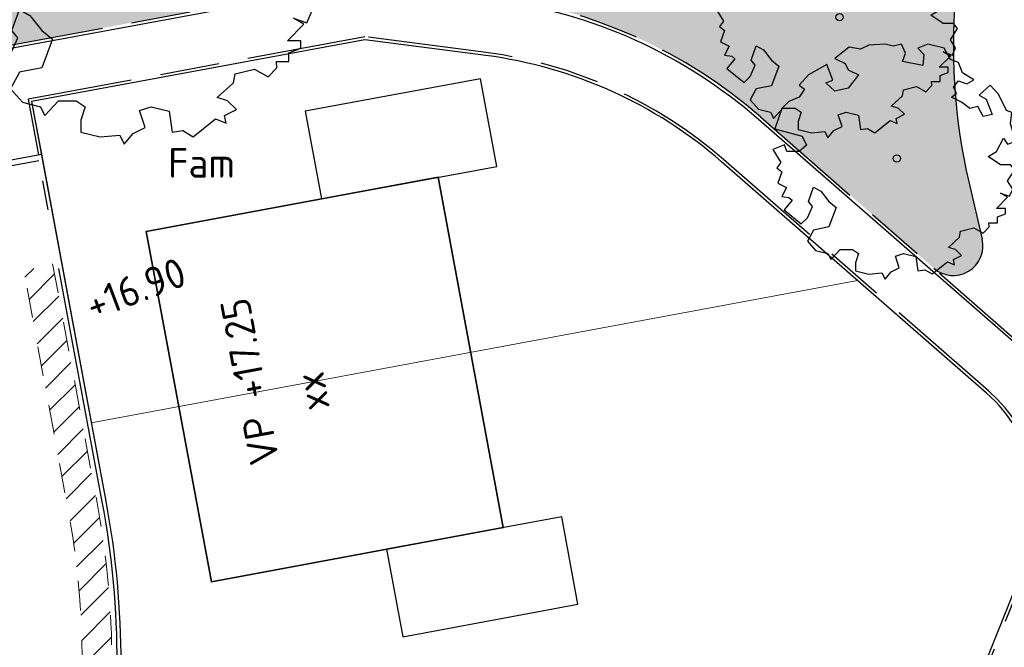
# Model space of a CAD drawing. Header units: metres. Extents: x 174282 to 175177, y 462028 to 462851.
# Tile 601 of 636: x 174694 to 174727, y 462451 to 462472. Entities that reach past the tile are written whole.
import ezdxf
from ezdxf.enums import TextEntityAlignment as Align

# ---------------------------------------------------------------- set-up
doc = ezdxf.new("R2010")
doc.units = ezdxf.units.M
for name, pattern in [('NLCS-HIDDEN', [4, 2, -2]), ('VH-OPSLUITBAND_100X200', [16, 8, -2, 4, -2]), ('VH-OPSLUITBAND_120X250', [26, 16, -4, 2, -4])]:
    doc.linetypes.add(name, pattern=pattern)
for name, color, linetype, lineweight in [('N-PV-KG-GRENS_PERCEEL-G', 1, 'Continuous', 20), ('N-PV-KG-GRENS_UITGEEFBAAR-GEBIED-G', 170, 'Continuous', 30), ('N-WE-GR-SOORTNAAM-BOOM-T20', 90, 'Continuous', 25), ('N-WE-GW-NAP-T20', 90, 'Continuous', 25), ('N-WE-KL-TRACE_WENSTRACE-A', 1, 'Continuous', 20), ('N-WE-KL-TRACE_WENSTRACE-G', 7, 'NLCS-HIDDEN', 20), ('N-WE-OG-BEBOUWING_GARAGE-G', 142, 'Continuous', 25), ('N-WE-OG-BEBOUWING_WONINGBOUW-G', 7, 'Continuous', 35), ('N-WE-OG-BEBOUWING_WONINGBOUW_HUISNUMMER-T20', 7, 'Continuous', 25), ('N-WE-OG-BEBOUWING_WONINGBOUW_VLOERPEIL-T20', 7, 'Continuous', 25), ('N-WE-VH-KANTOPSLUITING_ACHTERKANTBAND-G', 50, 'Continuous', 25), ('N-WE-VH-KANTOPSLUITING_OPSLUITBAND_100X200-G', 152, 'VH-OPSLUITBAND_100X200', 25), ('N-WE-VH-KANTOPSLUITING_OPSLUITBAND_120X250-G', 152, 'VH-OPSLUITBAND_120X250', 25), ('N-WE-VH-VERHARDING_HALFVERHARDING-G', 25, 'Continuous', 25)]:
    doc.layers.add(name, color=color, linetype=linetype, lineweight=lineweight)
for name, color, linetype, lineweight, true_color in [('N-WE-GR-BOOM-1E-GROOTTE-S', 7, 'Continuous', 25, 0x00cc00), ('N-WE-GR-BOOM-2E-GROOTTE-S', 7, 'Continuous', 25, 0x00cc00), ('N-WE-GR-GRAS_BERM-NECTAR-ONDER-MAAIMES-V', 7, 'Continuous', 25, 0xc4ff8a)]:
    doc.layers.add(name, color=color, linetype=linetype, lineweight=lineweight, true_color=true_color)
doc.styles.add('NLCS-ISO-M500-T20', font='NLCS-ISO.ttf', dxfattribs={"height": 1})

# ---------------------------------------------------------------- blocks, each defined once
blk = doc.blocks.new('SGR-BOOM_2EGROOTTE')
at = {"linetype": 'Continuous', "flags": 128}
blk.add_lwpolyline([(2.215013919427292, 2.88988874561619), (2.077170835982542, 3.233869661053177), (1.803764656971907, 3.336936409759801), (1.596449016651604, 3.714527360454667), (1.04515926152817, 3.852310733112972), (0.702298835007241, 3.714467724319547), (0.9096030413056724, 3.508311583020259), (0.873772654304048, 3.129583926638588), (0.1869037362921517, 3.26735825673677), (0.288849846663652, 3.543005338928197), (0.1510090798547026, 3.85225109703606), (-0.1235061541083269, 3.783882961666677), (-0.3991509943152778, 3.85221440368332), (-0.948188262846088, 3.817442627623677), (-1.223819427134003, 3.680724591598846), (-1.602549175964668, 3.747928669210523), (-2.084334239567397, 3.370291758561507), (-1.740332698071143, 3.198879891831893), (-1.637233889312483, 2.991596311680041), (-1.293232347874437, 2.820184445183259), (-1.637192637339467, 2.373086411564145), (-2.084260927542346, 2.271092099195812), (-2.393534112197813, 2.544470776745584), (-2.15066278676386, 2.640900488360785), (-2.358840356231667, 3.165223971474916), (-2.97844772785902, 2.82007204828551), (-3.287679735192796, 2.47606131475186), (-3.11511524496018, 2.338252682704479), (-3.287652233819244, 2.06372138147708), (-3.632753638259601, 1.92587822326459), (-3.872522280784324, 1.686077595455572), (-4.113381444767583, 0.9969608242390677), (-3.185600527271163, 0.7561175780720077), (-3.047759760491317, 0.4468718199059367), (-3.287530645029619, 0.2406858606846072), (-3.69987057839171, 0.2406583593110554), (-3.778537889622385, 0.4561493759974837), (-4.181685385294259, 0.3089760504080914), (-3.906015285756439, -0.1380806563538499), (-4.043823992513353, -0.3095246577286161), (-3.872379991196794, -0.4473333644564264), (-4.010174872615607, -0.8260678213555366), (-3.721079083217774, -0.9705916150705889), (-3.872324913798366, -1.273133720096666), (-3.63253803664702, -1.306732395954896), (-3.524403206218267, -1.401613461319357), (-3.792288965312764, -1.729721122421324), (-3.219017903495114, -2.201975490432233), (-3.011741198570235, -1.99579169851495), (-2.840331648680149, -1.617054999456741), (-2.978163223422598, -1.445629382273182), (-2.806760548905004, -0.963807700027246), (-2.56472574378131, -1.101611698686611), (-2.28906251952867, -1.445583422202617), (-2.049264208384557, -1.650616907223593), (-2.289005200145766, -2.304998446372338), (-2.80666429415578, -2.406997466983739), (-3.011688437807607, -2.786856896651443), (-2.736027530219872, -3.09609346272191), (-2.324801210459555, -3.199151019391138), (-2.273251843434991, -3.30223256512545), (-2.221702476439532, -3.405314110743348), (-1.91134998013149, -3.061303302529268), (-1.499010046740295, -3.061275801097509), (-1.292830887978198, -3.199082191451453), (-1.394774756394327, -3.508343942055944), (-1.394756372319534, -3.783984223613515), (-0.9476743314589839, -3.888159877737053), (-0.5006016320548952, -3.852274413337), (-0.3986233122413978, -4.059558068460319), (-0.1913489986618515, -3.817518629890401), (0.08316167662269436, -3.680800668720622), (-0.04827893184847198, -3.289392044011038), (0.2209496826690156, -3.198981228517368), (0.6344170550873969, -3.303159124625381), (0.7027989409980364, -3.783844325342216), (0.9437016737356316, -3.747972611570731), (1.183495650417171, -3.888017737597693), (1.70001348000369, -3.474522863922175), (1.94204589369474, -3.576471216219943), (1.906178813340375, -3.405038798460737), (2.18180990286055, -3.267200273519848), (1.975626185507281, -3.061044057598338), (1.734716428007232, -2.991589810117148), (2.113418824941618, -2.648694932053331), (2.147019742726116, -2.442522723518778), (2.594087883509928, -2.338287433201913), (2.904474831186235, -2.510822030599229), (3.109510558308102, -2.304638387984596), (3.09551412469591, -2.161506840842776), (3.385141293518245, -2.16148752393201), (3.385127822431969, -1.959509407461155), (3.660761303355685, -1.857526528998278), (3.660749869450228, -1.686091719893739), (3.351494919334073, -1.686112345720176), (3.730194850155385, -1.306241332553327), (3.48928060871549, -1.169557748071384), (3.798542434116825, -1.272622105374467), (3.901611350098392, -1.03171010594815), (3.730158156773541, -0.7560812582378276), (3.969917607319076, -0.3784604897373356), (3.832086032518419, -0.2070348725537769), (3.489216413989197, -0.2070577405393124), (3.075737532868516, 0.06967545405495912), (3.351366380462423, 0.2411286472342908), (3.592241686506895, 0.68821980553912), (3.730075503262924, 0.483179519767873), (4.00346800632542, 0.5851622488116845), (3.831994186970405, 1.170046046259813), (3.86782457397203, 1.548773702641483), (3.694144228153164, 1.617111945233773), (3.418467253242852, 2.16725363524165), (3.143174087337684, 2.473426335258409), (2.769971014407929, 2.137863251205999), (3.007259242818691, 1.99579139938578), (3.213463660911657, 1.479259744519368), (2.904213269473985, 1.410889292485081), (2.731635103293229, 1.753747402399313), (2.455999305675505, 1.686499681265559), (2.18146576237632, 1.892651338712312), (1.837464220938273, 2.064063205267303), (2.008889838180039, 2.201894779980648), (1.905791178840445, 2.406937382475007), (2.077212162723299, 2.614239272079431), (2.352859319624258, 2.511172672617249), (2.593755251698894, 2.649008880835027)], close=True, dxfattribs=at)
at = {"linetype": 'Continuous'}
blk.add_circle((0, 0), 0.1231508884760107, dxfattribs=at)
blk = doc.blocks.new('SGR-BOOM_1EGROOTTE')
at = {"linetype": 'Continuous', "flags": 128}
blk.add_lwpolyline([(167869.0515202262, 467739.1556611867), (167868.8494327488, 467739.6599609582), (167868.4486004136, 467739.8110639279), (167868.1446613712, 467740.3646383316), (167867.3364325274, 467740.5666382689), (167866.83377547, 467740.3645509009), (167867.1376977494, 467740.0623117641), (167867.0851679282, 467739.5070708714), (167866.0781706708, 467739.7090575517), (167866.2276307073, 467740.1131752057), (167866.0255466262, 467740.5665508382), (167865.6230883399, 467740.4663184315), (167865.2189739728, 467740.5664970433), (167864.4140474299, 467740.5155192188), (167864.0099531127, 467740.3150811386), (167863.4547091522, 467740.4136069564), (167862.7483789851, 467739.8599651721), (167863.2527089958, 467739.6086635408), (167863.4038589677, 467739.3047715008), (167863.9081889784, 467739.0534698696), (167863.403919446, 467738.3979932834), (167862.7484864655, 467738.2484625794), (167862.2950706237, 467738.6492545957), (167862.6511367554, 467738.7906272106), (167862.3459340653, 467739.5593216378), (167861.437546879, 467739.0533050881), (167860.9841914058, 467738.5489616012), (167861.2371828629, 467738.3469246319), (167860.9842317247, 467737.9444427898), (167860.478289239, 467737.7423552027), (167860.1267718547, 467737.3907909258), (167859.7736556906, 467736.3804981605), (167861.1338465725, 467736.027405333), (167861.3359306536, 467735.5740297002), (167860.9844099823, 467735.2717468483), (167860.3798911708, 467735.2717065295), (167860.2645594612, 467735.587631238), (167859.6735173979, 467735.3718649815), (167860.077668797, 467734.7164489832), (167859.8756317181, 467734.4651002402), (167860.126980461, 467734.2630631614), (167859.9249636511, 467733.7078122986), (167860.3487980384, 467733.4959304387), (167860.1270612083, 467733.0523828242), (167860.4786053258, 467733.0031248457), (167860.6371384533, 467732.864022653), (167860.2443994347, 467732.3829941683), (167861.0848543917, 467731.6906366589), (167861.3887363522, 467731.9929163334), (167861.6400345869, 467732.5481704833), (167861.4379639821, 467732.7994922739), (167861.6892521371, 467733.5058761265), (167862.0440918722, 467733.30384595), (167862.4482331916, 467732.7995596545), (167862.7997940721, 467732.4989664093), (167862.4483172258, 467731.5395978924), (167861.6893932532, 467731.3900602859), (167861.3888137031, 467730.8331601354), (167861.7929516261, 467730.3797979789), (167862.3958378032, 467730.2287084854), (167862.4714127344, 467730.0775838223), (167862.5469876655, 467729.9264591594), (167863.0019858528, 467730.4308027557), (167863.6065046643, 467730.4308430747), (167863.9087775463, 467730.228809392), (167863.7593207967, 467729.7754103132), (167863.759347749, 467729.3713026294), (167864.4148008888, 467729.2185739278), (167865.0702403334, 467729.2711844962), (167865.2197475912, 467728.9672923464), (167865.5236260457, 467729.3221388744), (167865.9260776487, 467729.522576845), (167865.7333766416, 467730.0964089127), (167866.1280843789, 467730.2289574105), (167866.7342560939, 467730.076225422), (167866.8345086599, 467729.3715077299), (167867.1876886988, 467729.4240981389), (167867.5392432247, 467729.218782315), (167868.2964940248, 467729.8249943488), (167868.651330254, 467729.6755310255), (167868.5987466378, 467729.9268627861), (167869.0028408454, 467730.1289435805), (167868.7005612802, 467730.4311828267), (167868.3473709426, 467730.5330075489), (167868.9025748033, 467731.0357151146), (167868.9518360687, 467731.3379778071), (167869.6072688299, 467731.4907939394), (167870.0623175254, 467731.2378463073), (167870.3629140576, 467731.5401257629), (167870.3423943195, 467731.7499664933), (167870.7670077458, 467731.7499948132), (167870.7669879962, 467732.0461086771), (167871.1710857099, 467732.1956226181), (167871.1710689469, 467732.4469578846), (167870.7176798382, 467732.4469276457), (167871.2728800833, 467733.0038447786), (167870.919683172, 467733.2042323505), (167871.3730823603, 467733.0531328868), (167871.5241885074, 467733.4063265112), (167871.2728262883, 467733.8104174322), (167871.6243301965, 467734.364035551), (167871.4222595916, 467734.6153573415), (167870.9195890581, 467734.6153238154), (167870.3134004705, 467735.0210337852), (167870.7174913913, 467735.272396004), (167871.0706312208, 467735.9278625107), (167871.2727051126, 467735.6272592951), (167871.6735173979, 467735.776773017), (167871.4221249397, 467736.6342530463), (167871.4746547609, 467737.189493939), (167871.2200273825, 467737.2896825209), (167870.8158659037, 467738.096228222), (167870.4122671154, 467738.5450985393), (167869.8651256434, 467738.0531398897), (167870.2130065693, 467737.8448527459), (167870.5153164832, 467737.087581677), (167870.0619340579, 467736.9873458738), (167869.8089225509, 467737.4899995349), (167869.4048214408, 467737.3914097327), (167869.0023363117, 467737.6936422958), (167868.498006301, 467737.944943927), (167868.7493280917, 467738.1470145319), (167868.5981783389, 467738.4476211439), (167868.8494933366, 467738.7515400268), (167869.2536111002, 467738.6004372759), (167869.6067811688, 467738.8025146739)], close=True, dxfattribs=at)
at = {"linetype": 'Continuous'}
blk.add_circle((167865.804156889, 467734.918884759), 0.143196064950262, dxfattribs=at)

msp = doc.modelspace()

# ---------------------------------------------------------------- hatches: boundary and pattern name
at = {"layer": 'N-WE-GR-GRAS_BERM-NECTAR-ONDER-MAAIMES-V'}
h = msp.add_hatch(color=256, dxfattribs=at)
h.dxf.hatch_style = 1
edge = h.paths.add_edge_path()
edge.add_line((174709.5189194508, 462472.7954813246), (174705.1320281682, 462473.3648050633))
edge.add_line((174705.1320281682, 462473.3648050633), (174692.4172936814, 462471.0046548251))
edge.add_line((174692.4172936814, 462471.0046548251), (174684.3719316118, 462475.6004012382))
edge.add_line((174684.3719316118, 462475.6004012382), (174632.8502673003, 462475.6003245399))
edge.add_line((174632.8502673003, 462475.6003245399), (174610.67911081, 462477.3628982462))
edge.add_line((174610.67911081, 462477.3628982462), (174610.384919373, 462494.5547184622))
edge.add_line((174610.384919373, 462494.5547184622), (174615.670037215, 462489.9713774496))
edge.add_line((174615.670037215, 462489.9713774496), (174619.2506704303, 462488.984283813))
edge.add_line((174619.2506704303, 462488.984283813), (174626.8684071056, 462490.2674001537))
edge.add_arc((174627.7241116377, 462487.3988610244), 2.993450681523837, 106.6101962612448, 112.4721350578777)
edge.add_arc((174790.6909993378, 462093.4201570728), 429.3470898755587, 112.4721350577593, 112.6105471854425)
edge.add_arc((174259.1704726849, 463369.6539758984), 953.1458868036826, 292.51764934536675, 292.61054718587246, ccw=False)
edge.add_arc((170785.305490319, 471749.0043751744), 10024.04722181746, 292.5081725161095, 292.51764929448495, ccw=False)
edge.add_arc((176470.7604592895, 458028.6375532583), 4827.648436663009, 112.5081725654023, 112.5218583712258)
edge.add_arc((174646.4930411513, 462428.0607628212), 64.99411478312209, 112.5218583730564, 113.592647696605)
edge.add_arc((174589.641089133, 462558.2352693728), 77.05357651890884, 292.60921577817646, 293.59264769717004, ccw=False)
edge.add_arc((174614.4369510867, 462498.6940324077), 12.55556360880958, 288.21675672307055, 292.6092157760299, ccw=False)
edge.add_arc((174627.9970418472, 462457.4913984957), 30.82107875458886, 108.2167567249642, 111.0198584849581)
edge.add_arc((174627.2635153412, 462459.4003225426), 28.77607211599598, 111.0198584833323, 113.241144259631)
edge.add_arc((174626.5382289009, 462461.0891921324), 26.93805119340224, 113.2411442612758, 115.5369686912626)
edge.add_arc((174619.6325188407, 462475.5433059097), 10.91899265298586, 115.5369686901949, 120.4725585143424)
edge.add_arc((174619.5431260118, 462475.6952311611), 10.74271911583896, 120.4725585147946, 125.4484994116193)
edge.add_arc((174617.866610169, 462478.0500941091), 7.85202977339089, 125.4484994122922, 128.8427351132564)
edge.add_arc((174627.5222947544, 462466.0591700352), 23.24730518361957, 128.8427351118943, 130.8151786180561)
edge.add_arc((174616.4710532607, 462478.8553016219), 6.339587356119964, 130.8151786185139, 136.144499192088)
edge.add_arc((174613.4316935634, 462481.7755996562), 2.124632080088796, 136.1444991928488, 145.3568785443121)
edge.add_arc((174612.3553911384, 462482.5192871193), 0.8163897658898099, 145.3568785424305, 168.483557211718)
edge.add_arc((174614.4338126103, 462482.0958062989), 2.937514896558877, 168.483557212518, 180.6155300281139)
edge.add_arc((174615.7725385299, 462482.1101888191), 4.276318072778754, 180.6155300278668, 186.4704742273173)
edge.add_arc((174614.3910267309, 462481.9535065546), 2.885949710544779, 186.4704742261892, 193.5990793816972)
edge.add_arc((174613.6713461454, 462481.7794097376), 2.145510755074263, 193.5990793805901, 204.3247448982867)
edge.add_arc((174615.3978438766, 462482.5598511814), 4.040209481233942, 204.3247449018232, 212.1354396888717)
edge.add_arc((174614.2232012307, 462481.8219863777), 2.653043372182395, 212.1354396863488, 227.1489502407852)
edge.add_arc((174613.7341273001, 462481.2947776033), 1.933917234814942, 227.1489502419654, 244.7525625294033)
edge.add_arc((174615.2598897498, 462484.5302319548), 5.511083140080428, 244.752562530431, 252.9773349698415)
edge.add_arc((174616.9393145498, 462490.0156211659), 11.24780367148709, 252.9773349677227, 258.7319743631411)
edge.add_arc((174627.3908622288, 462542.4728432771), 64.73607341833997, 258.7319743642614, 259.9742214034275)
edge.add_arc((174624.1677065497, 462524.2413891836), 46.22189909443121, 259.9742214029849, 261.4443688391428)
edge.add_arc((174625.5616211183, 462533.506741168), 55.59151729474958, 261.4443688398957, 263.9716459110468)
edge.add_arc((174620.1589077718, 462482.3469116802), 4.147203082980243, 263.9716459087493, 273.2339120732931)
edge.add_arc((174617.5329720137, 462528.8216544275), 50.69607258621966, 273.2339120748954, 274.434505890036)
edge.add_arc((174632.1356153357, 462340.5259200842), 138.1650424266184, 93.70726354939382, 94.43450589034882, ccw=False)
edge.add_arc((174747.6514086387, 460557.7208078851), 1924.708623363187, 93.62138291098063, 93.70726354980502, ccw=False)
edge.add_arc((174627.0567313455, 462440.6050623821), 37.99368873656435, 90.49797179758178, 91.47148545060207, ccw=False)
edge.add_arc((174622.3014600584, 462987.7246306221), 509.1465442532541, 270.4979717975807, 270.7414708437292)
edge.add_arc((174619.2837895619, 463220.8964840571), 742.3379239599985, 270.7414708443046, 270.9007172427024)
edge.add_arc((174637.3463943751, 462072.0056683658), 406.6948710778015, 90.68556971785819, 90.90071724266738, ccw=False)
edge.add_arc((174632.7161338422, 462458.9564315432), 19.7164059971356, 86.01224402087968, 90.68556971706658, ccw=False)
edge.add_arc((174637.1214199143, 462522.1490173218), 43.62954448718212, 266.0122440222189, 269.1533571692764)
edge.add_arc((174636.9718622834, 462512.028578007), 33.50800016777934, 269.1533571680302, 272.3764351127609)
edge.add_arc((174638.8153081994, 462467.6086416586), 10.95017161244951, 86.73677838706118, 92.3764351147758, ccw=False)
edge.add_arc((174587.9713824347, 461575.8543620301), 904.1527242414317, 86.66651097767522, 86.73677838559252, ccw=False)
edge.add_arc((174264.4305167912, 456021.132256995), 6468.289346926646, 86.64024006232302, 86.66651097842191, ccw=False)
edge.add_arc((173587.3187442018, 444487.2218509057), 18022.05797920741, 86.63184418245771, 86.64024006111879, ccw=False)
edge.add_arc((174277.1737737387, 456208.8414080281), 6280.155875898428, 86.61762588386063, 86.63184418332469, ccw=False)
edge.add_arc((174644.8989712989, 462430.6904481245), 47.44961788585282, 84.14622665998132, 86.61762588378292, ccw=False)
edge.add_arc((174653.0568979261, 462510.2608856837), 32.53792051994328, 264.1462266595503, 267.1307831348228)
edge.add_arc((174648.6709736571, 462274.9460145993), 202.8364806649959, 87.90410192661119, 89.2211436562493, ccw=False)
edge.add_arc((174648.1074941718, 462239.7592649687), 238.0213989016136, 87.38574065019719, 88.0783218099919, ccw=False)
edge.add_arc((174666.3907158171, 462640.1879304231), 162.8244471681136, 267.3857406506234, 268.2231158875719)
edge.add_arc((174662.3349917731, 462509.4526919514), 32.02631462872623, 268.2231158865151, 270.5228604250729)
edge.add_arc((174663.122547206, 462423.153657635), 54.2763131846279, 88.75635101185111, 90.52286042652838, ccw=False)
edge.add_arc((174664.0920578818, 462467.8126783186), 9.606770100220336, 81.57047563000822, 88.75635101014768, ccw=False)
edge.add_arc((174666.4700875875, 462483.8594419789), 6.615241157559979, 261.570475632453, 270.2326025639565)
edge.add_arc((174666.4559604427, 462487.339289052), 10.0951169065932, 270.2326025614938, 275.572272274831)
edge.add_arc((174666.411705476, 462487.7928963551), 10.55087790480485, 275.5722722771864, 280.7952593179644)
edge.add_arc((174433.4154716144, 463709.7512196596), 1254.524104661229, 280.7952593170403, 280.838647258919)
edge.add_arc((174262.0268425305, 464604.9209800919), 2165.953181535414, 280.8386472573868, 280.8716700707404)
edge.add_arc((174364.5139805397, 464071.291973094), 1622.571611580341, 280.8716700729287, 280.9107104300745)
edge.add_arc((174182.058723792, 465017.8157660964), 2586.520371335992, 280.9107104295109, 280.9416203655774)
edge.add_arc((174671.7856093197, 462484.6116210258), 6.412686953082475, 280.9416203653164, 292.7326264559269)
edge.add_arc((174676.0864881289, 462474.3464622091), 4.717049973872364, 98.97597653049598, 112.7326264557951, ccw=False)
edge.add_arc((174676.6351576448, 462470.872873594), 8.23370408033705, 93.32809346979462, 98.97597653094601, ccw=False)
edge.add_arc((174678.096681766, 462445.7398763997), 33.40916039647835, 90.52512632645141, 93.32809346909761, ccw=False)
edge.add_arc((174678.5639717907, 462394.7559603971), 84.39521781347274, 89.14797647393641, 90.52512632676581, ccw=False)
edge.add_arc((174679.4519327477, 462454.4640123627), 24.68056346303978, 86.60121726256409, 89.14797647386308, ccw=False)
edge.add_arc((174679.249944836, 462451.0629485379), 28.08762000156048, 84.16682418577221, 86.60121726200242, ccw=False)
edge.add_arc((174676.5726973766, 462424.8568741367), 54.43009500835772, 82.41813421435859, 84.16682418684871, ccw=False)
edge.add_arc((174679.9585564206, 462450.2941179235), 28.76850088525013, 79.79126011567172, 82.41813421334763, ccw=False)
edge.add_arc((174679.7210224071, 462448.975113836), 30.10872257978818, 77.22352814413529, 79.79126011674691, ccw=False)
edge.add_arc((174683.1351292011, 462464.0309757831), 14.67061699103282, 71.77056756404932, 77.22352814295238, ccw=False)
edge.add_arc((174681.0678059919, 462457.7540456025), 21.27922332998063, 67.2433879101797, 71.77056756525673, ccw=False)
edge.add_arc((174685.8233150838, 462469.0909788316), 8.985284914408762, 59.99329908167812, 67.24338791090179, ccw=False)
edge.add_arc((174694.4352378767, 462484.003238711), 8.235072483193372, 239.9932990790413, 247.5668924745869)
edge.add_arc((174697.2234183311, 462490.7567924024), 15.54153795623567, 247.5668924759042, 252.3885439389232)
edge.add_arc((174693.7782367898, 462479.9037337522), 4.154784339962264, 252.3885439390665, 261.7215307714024)
edge.add_arc((174695.6927354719, 462493.0617583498), 17.45135970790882, 261.7215307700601, 263.7188004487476)
edge.add_arc((174699.3568828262, 462526.3513342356), 50.94198285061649, 263.7188004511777, 264.8877588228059)
edge.add_arc((174701.8040720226, 462553.7055457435), 78.4054426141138, 264.8877588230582, 265.9556853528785)
edge.add_arc((174696.7412393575, 462482.0995903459), 6.620728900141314, 265.9556853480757, 269.631298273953)
edge.add_arc((174696.7238811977, 462479.4021916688), 3.923274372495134, 269.6312982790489, 278.589660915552)
edge.add_arc((174698.5920068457, 462467.0346927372), 8.584520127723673, 92.53688669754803, 98.589660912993, ccw=False)
edge.add_arc((174700.6179609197, 462421.308270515), 54.35580128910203, 90.93947458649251, 92.53688669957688, ccw=False)
edge.add_arc((174700.0985290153, 462452.9840486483), 22.67576451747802, 88.46616427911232, 90.93947458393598, ccw=False)
edge.add_arc((174699.2812208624, 462422.4611445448), 53.20960914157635, 87.35410422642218, 88.46616428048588, ccw=False)
edge.add_arc((174700.1209937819, 462440.6331514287), 35.01820862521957, 85.9832861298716, 87.35410422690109, ccw=False)
edge.add_arc((174700.118770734, 462440.6014930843), 35.04994492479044, 83.79431752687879, 85.98328612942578, ccw=False)
edge.add_arc((174707.1166909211, 462504.9589940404), 29.68689787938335, 263.7943175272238, 266.1728307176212)
edge.add_arc((174708.485473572, 462525.4202772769), 50.19391320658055, 266.172830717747, 267.748042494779)
edge.add_arc((174704.8291463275, 462432.4415097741), 42.8567178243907, 86.0433059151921, 87.7480424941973, ccw=False)
edge.add_arc((174702.5563817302, 462399.5825754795), 75.79415885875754, 85.49815170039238, 86.04330591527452, ccw=False)
edge.add_arc((174691.9471806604, 462264.8354680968), 210.9582742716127, 85.17138480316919, 85.49815170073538, ccw=False)
edge.add_arc((174707.3285684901, 462446.9169106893), 28.22831277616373, 83.8045026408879, 85.17138480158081, ccw=False)
edge.add_arc((174706.5638267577, 462439.8721871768), 35.31442308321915, 82.58243511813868, 83.80450264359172, ccw=False)
edge.add_arc((174710.4759549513, 462469.9217767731), 5.011245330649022, 75.70355282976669, 82.58243511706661, ccw=False)
edge.add_arc((174709.7244774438, 462466.9728490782), 8.054416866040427, 70.27886175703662, 75.70355282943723, ccw=False)
edge.add_arc((174711.2460198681, 462471.2174173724), 3.545375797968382, 62.015958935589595, 70.27886175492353, ccw=False)
edge.add_arc((174715.504230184, 462479.2313303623), 5.529598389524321, 242.0159589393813, 248.6302265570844)
edge.add_arc((174716.0908215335, 462480.730462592), 7.13940796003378, 248.6302265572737, 253.8162467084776)
edge.add_arc((174722.40903229, 462502.5009265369), 29.80817253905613, 253.8162467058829, 256.3536228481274)
edge.add_arc((174717.5128120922, 462482.3338162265), 9.055213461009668, 256.353622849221, 264.1350947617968)
edge.add_arc((174718.0860558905, 462487.9144103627), 14.66517240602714, 264.1350947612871, 270.2478876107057)
edge.add_arc((174718.1214985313, 462479.72238711), 6.47307248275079, 270.2478876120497, 281.8775055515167)
edge.add_arc((174718.5918099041, 462477.486249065), 4.188010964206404, 281.8775055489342, 296.3494230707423)
edge.add_arc((174718.8067494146, 462477.0522948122), 3.703743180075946, 296.3494230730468, 305.5805777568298)
edge.add_arc((174714.2149912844, 462483.470590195), 11.59543237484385, 305.5805777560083, 310.7938810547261)
edge.add_arc((174716.7623696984, 462480.5187866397), 7.696422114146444, 310.7938810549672, 321.7906384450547)
edge.add_arc((174720.3847913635, 462477.6672633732), 3.086311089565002, 321.7906384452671, 339.1964278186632)
edge.add_arc((174720.3519076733, 462477.6797570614), 3.121488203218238, 339.1964278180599, 357.3470523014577)
edge.add_arc((174719.6117645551, 462477.7140521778), 3.862425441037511, 357.3470523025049, 373.6509372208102)
edge.add_arc((174709.1827625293, 462475.1811946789), 14.59459439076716, 13.6509372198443, 17.10299300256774)
edge.add_arc((174719.7171784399, 462478.4226065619), 3.572767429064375, 17.10299300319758, 24.08329757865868)
edge.add_arc((174714.8388375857, 462476.2421256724), 8.916240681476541, 24.08329757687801, 28.36955521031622)
edge.add_arc((174715.3688642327, 462476.528346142), 8.313870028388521, 28.36955521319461, 32.80844676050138)
edge.add_arc((174718.2001203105, 462478.3535569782), 4.945278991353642, 32.80844676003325, 40.39663995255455)
edge.add_arc((174718.3425612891, 462478.4747693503), 4.758244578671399, 40.39663995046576, 48.13275532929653)
edge.add_arc((174719.4529370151, 462479.71372752), 3.094528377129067, 48.1327553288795, 60.12419032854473)
edge.add_arc((174719.5454262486, 462479.8747284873), 2.90885239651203, 60.12419033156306, 72.49386747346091)
edge.add_arc((174719.1644767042, 462478.6669616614), 4.175273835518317, 72.49386746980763, 85.42990705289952)
edge.add_arc((174719.9089504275, 462487.9807118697), 5.168182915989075, 253.80747759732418, 265.4299070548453, ccw=False)
edge.add_arc((174733.4942167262, 462534.7642940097), 53.88433032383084, 252.46716489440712, 253.807477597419, ccw=False)
edge.add_arc((174722.7103087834, 462500.630328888), 18.08739965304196, 250.1536681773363, 252.46716489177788, ccw=False)
edge.add_arc((174722.2938826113, 462499.4765888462), 16.86080809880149, 245.75970811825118, 250.1536681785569, ccw=False)
edge.add_arc((174707.3459071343, 462466.2782937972), 19.54755309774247, 65.75970811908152, 69.84040623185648)
edge.add_arc((174705.701511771, 462461.7992131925), 24.31894693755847, 69.84040623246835, 72.86456145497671)
edge.add_arc((174700.7169867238, 462445.6323482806), 41.23677809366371, 72.86456145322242, 75.18683548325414)
edge.add_arc((174708.35145579, 462474.5007951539), 11.37589493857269, 75.1868354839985, 83.8851717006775)
edge.add_arc((174710.5318021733, 462494.8529591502), 9.092727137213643, 254.1535118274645, 263.88517170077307, ccw=False)
edge.add_arc((174713.1174130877, 462503.9620976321), 18.56171798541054, 248.789960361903, 254.1535118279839, ccw=False)
edge.add_arc((174697.8367858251, 462464.5867542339), 23.67470275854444, 68.78996036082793, 73.53877253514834)
edge.add_arc((174655.9887055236, 462322.9581290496), 171.3565543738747, 73.53877253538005, 74.45059869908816)
edge.add_arc((174692.7236362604, 462454.9778806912), 34.32126709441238, 74.45059870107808, 76.48810555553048)
edge.add_arc((174669.1486444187, 462356.8707004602), 135.2212128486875, 76.48810555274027, 76.99479842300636)
edge.add_line((174699.5787600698, 462488.6234403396), (174706.5620771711, 462488.3144490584))
edge.add_line((174706.5620771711, 462488.3144490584), (174716.6842930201, 462486.752575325))
edge.add_line((174716.6842930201, 462486.752575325), (174735.8587520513, 462488.8586256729))
edge.add_arc((174745.0086944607, 462471.0744036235), 20.00000000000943, 117.2257188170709, 193.1688392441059)
edge.add_line((174725.5346354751, 462466.5179766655), (174725.9246404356, 462464.7901565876))
edge.add_arc((174725.0022909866, 462464.403799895), 0.999999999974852, -131.1220126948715, 22.727991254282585, ccw=False)
edge.add_line((174724.3446262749, 462463.650489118), (174718.5113344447, 462468.7431418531))
edge.add_arc((174707.3310343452, 462455.9368586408), 17.00000000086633, 48.87798731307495, 82.60557386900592)
at = {"layer": 'N-WE-KL-TRACE_WENSTRACE-A'}
h = msp.add_hatch(dxfattribs=at)
h.set_pattern_fill('AKL-WENSTRACE', color=256, scale=5, pattern_type=2)
h.set_pattern_definition([(45, (7036.025870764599, -5459.313215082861), (-0.4419417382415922, 0.4419417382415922), [])])
edge = h.paths.add_edge_path()
edge.add_arc((174871.640041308, 462346.1759887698), 277.7267564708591, 167.4909955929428, 170.0783668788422)
edge.add_line((174598.0668715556, 462394.0285963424), (174597.8977231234, 462393.0405319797))
edge.add_arc((174837.8543264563, 462352.4704602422), 243.362080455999, 170.4036096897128, 170.6915752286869)
edge.add_line((174597.6968516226, 462391.8340155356), (174598.7008328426, 462391.7765815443))
edge.add_arc((174850.6854382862, 462350.1896270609), 255.3932578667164, 167.5467652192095, 170.6285132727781, ccw=False)
edge.add_line((174601.3009857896, 462405.263314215), (174631.1794015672, 462402.8880249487))
edge.add_line((174631.1794015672, 462402.8880249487), (174631.1794015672, 462418.5060067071))
edge.add_line((174631.1794015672, 462418.5060067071), (174648.2794015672, 462418.5060067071))
edge.add_line((174648.2794015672, 462418.5060067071), (174648.2794015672, 462426.8823444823))
edge.add_line((174648.2794015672, 462426.8823444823), (174677.4794015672, 462426.8823444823))
edge.add_line((174677.4794015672, 462426.8823444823), (174677.4794015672, 462440.7908352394))
edge.add_line((174677.4794015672, 462440.7908352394), (174695.6675709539, 462440.7908352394))
edge.add_line((174695.6675709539, 462440.7908352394), (174695.6675708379, 462428.3020516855))
edge.add_line((174695.6675708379, 462428.3020516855), (174696.6675708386, 462428.3819349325))
edge.add_line((174696.6675708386, 462428.3819349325), (174696.6675710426, 462450.3258998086))
edge.add_arc((174666.9675710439, 462450.3259000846), 29.69999999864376, 359.9999994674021, 370.5157417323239)
edge.add_line((174696.1687536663, 462455.7463182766), (174694.6737609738, 462463.8002272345))
edge.add_line((174694.6737609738, 462463.8002272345), (174693.7024938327, 462463.5534103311))
edge.add_line((174693.7024938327, 462463.5534103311), (174695.1855488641, 462455.5638126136))
edge.add_arc((174666.9675710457, 462450.3259000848), 28.69999999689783, -5.329113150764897e-07, 10.515741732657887, ccw=False)
edge.add_line((174695.6675710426, 462450.3258998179), (174695.6675709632, 462441.7908352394))
edge.add_line((174695.6675709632, 462441.7908352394), (174683.5675710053, 462441.7908352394))
edge.add_line((174683.5675710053, 462441.7908352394), (174683.5675710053, 462474.9004003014))
edge.add_line((174683.5675710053, 462474.9004003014), (174632.8224872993, 462474.9003244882))
edge.add_line((174632.8224872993, 462474.9003244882), (174610.4028021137, 462476.682655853))
edge.add_line((174610.4028021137, 462476.682655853), (174610.2317172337, 462475.6931018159))
edge.add_line((174610.2317172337, 462475.6931018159), (174632.7828014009, 462473.900324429))
edge.add_line((174632.7828014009, 462473.900324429), (174682.567570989, 462473.9003988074))
edge.add_line((174682.567570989, 462473.9003988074), (174682.5675710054, 462441.7908352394))
edge.add_line((174682.5675710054, 462441.7908352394), (174676.4794015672, 462441.7908352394))
edge.add_line((174676.4794015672, 462441.7908352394), (174676.4794015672, 462427.8823444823))
edge.add_line((174676.4794015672, 462427.8823444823), (174647.2794015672, 462427.8823444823))
edge.add_line((174647.2794015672, 462427.8823444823), (174647.2794015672, 462419.5060067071))
edge.add_line((174647.2794015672, 462419.5060067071), (174630.1794015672, 462419.5060067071))
edge.add_line((174630.1794015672, 462419.5060067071), (174630.1794015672, 462403.9706784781))
edge.add_line((174630.1794015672, 462403.9706784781), (174602.9529161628, 462406.1351432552))
edge.add_line((174602.9529161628, 462406.1351432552), (174605.0146463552, 462432.069345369))
edge.add_line((174605.0146463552, 462432.069345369), (174607.7423055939, 462444.6928849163))
edge.add_line((174607.7423055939, 462444.6928849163), (174610.2027191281, 462475.6420663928))
edge.add_line((174610.2027191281, 462475.6420663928), (174610.3906909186, 462476.6836186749))
edge.add_line((174610.3906909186, 462476.6836186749), (174610.0917890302, 462494.1507060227))
edge.add_line((174610.0917890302, 462494.1507060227), (174594.573118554, 462493.9402302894))
edge.add_line((174594.573118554, 462493.9402302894), (174593.9422332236, 462530.8076091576))
edge.add_line((174593.9422332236, 462530.8076091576), (174592.9444635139, 462530.6687209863))
edge.add_line((174592.9444635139, 462530.6687209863), (174593.5903141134, 462492.9268087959))
edge.add_line((174593.5903141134, 462492.9268087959), (174609.1089845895, 462493.1372845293))
edge.add_line((174609.1089845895, 462493.1372845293), (174609.3713832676, 462477.8033545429))
edge.add_line((174609.3713832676, 462477.8033545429), (174606.8246991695, 462445.7689882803))
edge.add_line((174606.8246991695, 462445.7689882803), (174581.0353072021, 462447.8192062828))
edge.add_line((174581.0353072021, 462447.8192062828), (174581.09273299, 462446.81148599))
edge.add_line((174581.09273299, 462446.81148599), (174606.7365046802, 462444.7728445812))
edge.add_line((174606.7365046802, 462444.7728445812), (174604.0577947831, 462432.3758413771))
edge.add_line((174604.0577947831, 462432.3758413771), (174601.9778609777, 462406.2126586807))
edge.add_line((174601.9778609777, 462406.2126586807), (174600.5059680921, 462406.3296719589))

# ---------------------------------------------------------------- linework, layer by layer
at = {"layer": 'N-PV-KG-GRENS_PERCEEL-G'}
msp.add_lwpolyline([(174695.9733712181, 462458.4426782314), (174721.7814696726, 462463.2332611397)], dxfattribs=at)
at = {"layer": 'N-PV-KG-GRENS_UITGEEFBAAR-GEBIED-G'}
msp.add_lwpolyline([(174693.9658089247, 462469.2579310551), (174696.4637151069, 462455.8010699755, -0.0459158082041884), (174696.9675710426, 462450.3258998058, -2.650890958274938e-12), (174696.9675708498, 462429.5909664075), (174717.7485388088, 462429.5909664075), (174727.4733191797, 462453.8078571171, 0.3186510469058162), (174726.1237011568, 462459.4423524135), (174717.196004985, 462467.2365203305, 0.1482360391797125), (174709.2615212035, 462470.81211395), (174705.187170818, 462471.3408766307)], format="xyb", close=True, dxfattribs=at)
at = {"layer": 'N-WE-KL-TRACE_WENSTRACE-G', "ltscale": 0.5, "flags": 128}
for points in [[(174602.8196748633, 462637.3520638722, 0.04318538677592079), (174600.3170870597, 462627.9729559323), (174594.8775345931, 462621.2165697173), (174594.5584503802, 462597.2957508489), (174594.958302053, 462597.2904152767), (174594.7134778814, 462578.9431135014), (174594.3033468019, 462578.1946979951), (174593.6844746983, 462531.7996495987), (174593.9421617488, 462530.8117859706), (174594.573118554, 462493.9402302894), (174610.0917890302, 462494.1507060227), (174610.3906909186, 462476.6836186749), (174632.8224872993, 462474.9003244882), (174683.5675710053, 462474.9004003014), (174683.5675710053, 462441.7908352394), (174695.6675709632, 462441.7908352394), (174695.6675710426, 462450.3258998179, 0.04591580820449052), (174695.1855488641, 462455.5638126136), (174693.7024938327, 462463.5534103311)], [(174694.6737609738, 462463.8002272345), (174696.1687536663, 462455.7463182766, -0.0459158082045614), (174696.6675710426, 462450.3258998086), (174696.6675708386, 462428.3819349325)]]:
    msp.add_lwpolyline(points, format="xyb", dxfattribs=at)
at = {"layer": 'N-WE-OG-BEBOUWING_GARAGE-G'}
for points in [[(174703.727180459, 462465.9844580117), (174709.6264092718, 462467.07949199), (174709.0788922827, 462470.0291063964), (174703.1796634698, 462468.9340724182)], [(174706.4647654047, 462451.2363859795), (174712.3639942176, 462452.3314199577), (174711.8164772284, 462455.2810343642), (174705.9172484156, 462454.186000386)]]:
    msp.add_lwpolyline(points, close=True, dxfattribs=at)
at = {"layer": 'N-WE-OG-BEBOUWING_WONINGBOUW-G'}
msp.add_lwpolyline([(174700.0180196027, 462453.0909664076), (174697.8279516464, 462464.8894240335), (174707.6599996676, 462466.7144806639), (174709.8500676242, 462454.9160230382), (174700.0180196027, 462453.0909664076)], dxfattribs=at)
at = {"layer": 'N-WE-VH-KANTOPSLUITING_ACHTERKANTBAND-G'}
for points in [[(174605.6870329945, 462494.3909930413), (174610.2866389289, 462494.4533763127), (174610.5806788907, 462477.2704079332), (174632.8462987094, 462475.5003245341), (174684.3453832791, 462475.5004011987), (174692.3995134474, 462470.8996461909), (174705.1347853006, 462473.2636086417), (174709.5060495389, 462472.6963129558, -0.1482360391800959), (174718.4455679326, 462468.6678108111), (174727.3739392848, 462460.8730534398, -0.31869301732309), (174729.2364686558, 462453.0998289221), (174712.5031132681, 462411.4300098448, -0.3063084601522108), (174692.1804956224, 462397.6909664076), (174676.2794015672, 462397.6909664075), (174676.2794015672, 462401.6909664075), (174648.4794015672, 462401.6909664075), (174648.4794015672, 462400.9816843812), (174629.9794015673, 462400.9816843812), (174629.9794015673, 462402.3815301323), (174601.3758165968, 462404.6554722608)], [(174696.9675708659, 462429.5909664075), (174717.7485388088, 462429.5909664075), (174727.4733191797, 462453.8078571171, 0.3186510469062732), (174726.1237011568, 462459.4423524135), (174717.196004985, 462467.2365203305, 0.1482360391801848), (174709.2615212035, 462470.81211395), (174705.1871708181, 462471.3408766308), (174693.9658089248, 462469.2579310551), (174694.2943191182, 462467.4881624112)], [(174692.4261803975, 462467.1416688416), (174694.2943191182, 462467.4881624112), (174696.4637151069, 462455.8010699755, -0.04591580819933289), (174696.9675710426, 462450.3258998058), (174696.9675708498, 462427.5909664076)]]:
    msp.add_lwpolyline(points, format="xyb", dxfattribs=at)
at = {"layer": 'N-WE-VH-KANTOPSLUITING_OPSLUITBAND_100X200-G', "ltscale": 0.5}
for points in [[(174605.6853220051, 462494.4909790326), (174610.384919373, 462494.5547184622), (174610.67911081, 462477.3628982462), (174632.8502673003, 462475.6003245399), (174684.3719316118, 462475.6004012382), (174692.4172936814, 462471.0046548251), (174705.1320281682, 462473.3648050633), (174709.5189194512, 462472.7954813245, -0.1482360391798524), (174718.5113344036, 462468.743141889), (174727.4397715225, 462460.9483270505, -0.3186930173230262), (174729.3292659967, 462453.0625642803), (174712.5959106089, 462411.3927452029, -0.3063084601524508), (174692.1804956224, 462397.5909664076), (174676.1794015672, 462397.5909664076), (174676.1794015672, 462401.5909664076), (174648.5794015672, 462401.5909664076), (174648.5794015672, 462400.8816843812), (174629.8794015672, 462400.8816843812), (174629.8794015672, 462402.2891644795), (174601.4553183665, 462404.5488364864)], [(174696.9675708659, 462429.4909664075), (174717.8161435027, 462429.4909664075), (174727.5661165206, 462453.7705924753, 0.3186538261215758), (174726.189506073, 462459.5176499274), (174717.2617714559, 462467.3118514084, 0.1482360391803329), (174709.2743911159, 462470.9112823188), (174705.1844136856, 462471.4420730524), (174693.8492378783, 462469.338000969), (174694.1959960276, 462467.4699259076)]]:
    msp.add_lwpolyline(points, format="xyb", dxfattribs=at)
at = {"layer": 'N-WE-VH-KANTOPSLUITING_OPSLUITBAND_120X250-G', "ltscale": 0.5}
msp.add_lwpolyline([(174678.1994015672, 462434.4908352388), (174678.1994015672, 462427.7109664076), (174696.8475708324, 462427.7109664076), (174696.8475710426, 462450.3258998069, 0.04591580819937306), (174696.3457305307, 462455.779169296), (174694.2128356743, 462467.2696207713), (174692.4626815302, 462466.9450278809)], format="xyb", dxfattribs=at)
at = {"layer": 'N-WE-VH-VERHARDING_HALFVERHARDING-G'}
msp.add_line((174725.534635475, 462466.5179766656), (174725.9759939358, 462464.631621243), dxfattribs=at)
for centre, radius, start, end in [((174745.0086944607, 462471.0744036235), 20, 117.2257188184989, 193.1688392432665), ((174725.0022909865, 462464.4037998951), 1, 228.8779873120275, 13.16883924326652)]:
    msp.add_arc(centre, radius, start, end, dxfattribs=at)

# ---------------------------------------------------------------- block references
at = {"layer": 'N-WE-GR-BOOM-1E-GROOTTE-S'}
msp.add_blockref('SGR-BOOM_1EGROOTTE', (6831.864322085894, -5261.140279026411), dxfattribs=at)
at = {"layer": 'N-WE-GR-BOOM-2E-GROOTTE-S'}
for p in [(174721.1752046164, 462472.1012021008), (174723.1031089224, 462467.3424840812)]:
    msp.add_blockref('SGR-BOOM_2EGROOTTE', p, dxfattribs=at)

# ---------------------------------------------------------------- texts
at = {"layer": 'N-WE-GR-SOORTNAAM-BOOM-T20', "style": 'NLCS-ISO-M500-T20'}
msp.add_text('Fam', height=1, rotation=5.89303919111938e-06, dxfattribs=at).set_placement((174698.5620577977, 462466.6953988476))
at = {"layer": 'N-WE-GW-NAP-T20', "style": 'NLCS-ISO-M500-T20'}
msp.add_text('+16.90', height=0.9999999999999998, rotation=20.65054000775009, dxfattribs=at).set_placement((174697.2914841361, 462463.4310240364), align=Align.TOP_CENTER)
at = {"layer": 'N-WE-OG-BEBOUWING_WONINGBOUW_HUISNUMMER-T20', "style": 'NLCS-ISO-M500-T20'}
msp.add_text('xx', height=0.9999999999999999, rotation=100.5184531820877, dxfattribs=at).set_placement((174703.8985422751, 462459.5820659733), align=Align.CENTER)
at = {"layer": 'N-WE-OG-BEBOUWING_WONINGBOUW_VLOERPEIL-T20', "style": 'NLCS-ISO-M500-T20'}
msp.add_text('VP +17.25', height=0.9999999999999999, rotation=100.5184531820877, dxfattribs=at).set_placement((174701.8010847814, 462459.9230432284), align=Align.CENTER)

doc.saveas('drawing.dxf')
